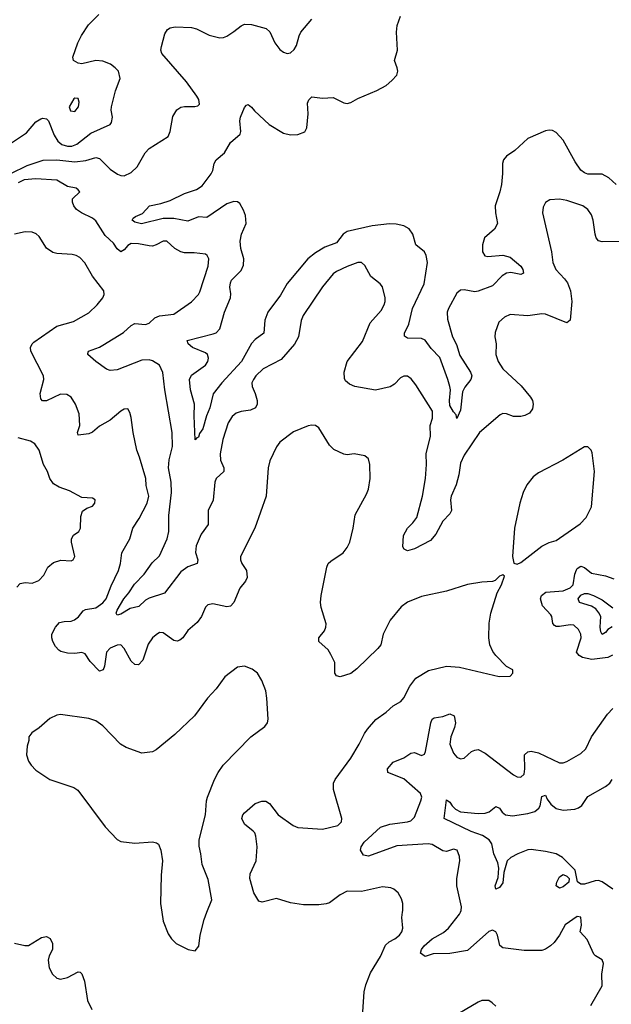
# Model space of a CAD drawing. Header units: inches. Extents: x 2134017 to 2292458, y 756222 to 916513.
# Tile 280 of 387: x 2215259 to 2218602, y 899480 to 905041. Entities that reach past the tile are written whole.
import ezdxf

# ---------------------------------------------------------------- set-up
doc = ezdxf.new("R2010")
doc.units = ezdxf.units.IN
doc.header["$MEASUREMENT"] = 0
doc.layers.add('C2819', color=7, linetype='Continuous')
doc.layers.add('C2910', color=7, linetype='Continuous')

msp = doc.modelspace()

# ---------------------------------------------------------------- linework, layer by layer
at = {"layer": 'C2819', "color": 5}
for points, elevation in [([(2216062.7, 900000), (2216070.6, 899950), (2216098.8, 899878.8), (2216117.3, 899850), (2216143.7, 899823.7), (2216212, 899790), (2216250, 899782.8), (2216271.7, 899808.3), (2216279.6, 899870), (2216301.7, 899958.3), (2216317.5, 900000)], 380), ([(2217196.8, 899410), (2217204.7, 899550), (2217214.4, 899590), (2217241.8, 899658.2), (2217297.1, 899750), (2217325.9, 899814.1), (2217346.5, 899833.5), (2217378.4, 899850), (2217404.5, 899870), (2217418.4, 899890), (2217424.5, 899910), (2217418.4, 899970), (2217423, 900000)], 360), ([(2218486.4, 899473.6), (2218550, 899584.9), (2218549.2, 899650), (2218558, 899710), (2218550, 899730.7), (2218513.2, 899753.2), (2218503.8, 899763.8), (2218466.5, 899846.5), (2218425.2, 899890), (2218432.7, 899927.3), (2218430, 899972.3), (2218410, 899975.8), (2218340.7, 899930), (2218308.5, 899870), (2218278.3, 899830), (2218258.9, 899810), (2218230, 899790.8), (2218210, 899783.7), (2218110, 899783.4), (2217990, 899798.7), (2217972.9, 899812.9), (2217959.1, 899870), (2217950, 899889.4), (2217930, 899899.1), (2217910, 899892), (2217790, 899783.8), (2217690, 899767.3), (2217595.4, 899764.6), (2217550, 899751.1), (2217524.7, 899770), (2217529.8, 899790), (2217545, 899810), (2217589.9, 899850.1), (2217654.6, 899885.5), (2217682.4, 899910), (2217744.2, 899990), (2217749.2, 900000)], 340), ([(2215230, 899826), (2215288.4, 899811.6), (2215308.4, 899811.6), (2215382.5, 899857.5), (2215410, 899864), (2215432.3, 899852.3), (2215444.1, 899824.1), (2215443.8, 899790), (2215425.5, 899754.5), (2215419.6, 899730), (2215425.6, 899685.6), (2215444.9, 899650), (2215470, 899628.5), (2215490, 899622.6), (2215530, 899632.2), (2215590, 899664), (2215601, 899661), (2215610, 899652), (2215624.9, 899610), (2215641.7, 899501.7), (2215666.4, 899450)], 360), ([(2217948.7, 899470), (2217929.3, 899489.3), (2217910, 899502), (2217870, 899501.2), (2217850, 899493.2), (2217670, 899386)], 360)]:
    msp.add_lwpolyline(points, dxfattribs=dict(at, elevation=elevation))
at = {"layer": 'C2910', "color": 5}
for points, elevation in [([(2215201.1, 904338.9), (2215297.9, 904402.1), (2215350, 904464.6), (2215378.2, 904481.8), (2215390, 904485.2), (2215410, 904482.2), (2215422.8, 904470), (2215454.6, 904390), (2215474.7, 904354.7), (2215496.7, 904336.7), (2215530, 904326.4), (2215553.1, 904326.9), (2215582.5, 904337.5), (2215660.4, 904399.6), (2215770.8, 904449.2), (2215778.9, 904461.1), (2215783.5, 904490), (2215775.8, 904530), (2215777.4, 904550), (2215801.1, 904638.9), (2215827.3, 904710), (2215817, 904750), (2215799.5, 904770), (2215771.8, 904790), (2215730, 904806.2), (2215690, 904810.8), (2215610, 904792.4), (2215590, 904796.4), (2215562.9, 904810), (2215559.6, 904830), (2215587.8, 904910), (2215608.5, 904951.5), (2215647.5, 905012.5), (2215707.3, 905070)], 360), ([(2215210, 904173.5), (2215302.1, 904217.9), (2215392.3, 904247.7), (2215469.5, 904250.5), (2215570, 904238.2), (2215633, 904247), (2215690, 904262.2), (2215710, 904256.5), (2215770, 904196.9), (2215811.5, 904168.5), (2215830, 904160.8), (2215850, 904160.3), (2215890, 904178.3), (2215923.1, 904210), (2215968.4, 904290), (2215990, 904313.7), (2216098.5, 904381.5), (2216109.8, 904410.2), (2216125.5, 904494.5), (2216147.2, 904532.8), (2216170, 904547.4), (2216190, 904551.7), (2216249.5, 904550.5), (2216266, 904554), (2216274.8, 904565.2), (2216271.8, 904590), (2216260.5, 904610), (2216202.7, 904690), (2216063.1, 904850), (2216057.7, 904870), (2216059.7, 904890), (2216078.9, 904961.1), (2216094.9, 904985.1), (2216110, 904995.5), (2216138.4, 905001.6), (2216230, 904996.5), (2216258.8, 904990), (2216330, 904953.4), (2216390, 904938), (2216410, 904940.3), (2216430, 904948.9), (2216470, 904974.3), (2216510, 905007.4), (2216530, 905016), (2216570, 905013.7), (2216652.1, 904992.1), (2216673.4, 904973.4), (2216700.3, 904910), (2216730, 904872.7), (2216750, 904857.1), (2216770, 904850.4), (2216790, 904854.4), (2216810, 904872.7), (2216823.7, 904896.3), (2216838, 904950), (2216848.6, 904971.4), (2216910, 905043.6)], 340), ([(2218630, 904111.1), (2218588.9, 904148.9), (2218550, 904169.8), (2218470, 904169.8), (2218450, 904175.8), (2218430, 904192), (2218398.1, 904238.1), (2218330, 904361.3), (2218290, 904403.5), (2218270, 904415.8), (2218250, 904418.3), (2218230, 904413.7), (2218130, 904370.9), (2218056.5, 904303.5), (2218009.1, 904270.9), (2217992.3, 904250), (2217986.8, 904230), (2217987.1, 904172.9), (2217980.7, 904110), (2217971.9, 904070), (2217945, 903990), (2217947.1, 903950), (2217958.5, 903890), (2217941.5, 903858.5), (2217885.3, 903810), (2217873.4, 903770), (2217874.6, 903730), (2217887.7, 903707.7), (2217903.5, 903703.5), (2217990, 903711.6), (2218030, 903699.4), (2218091.1, 903650), (2218102.2, 903630), (2218106.7, 903610), (2218090, 903601.6), (2218034.1, 903614.1), (2218009.6, 903610.4), (2217984.8, 903595.2), (2217930, 903539.1), (2217850, 903508.6), (2217830, 903504.4), (2217770, 903515.6), (2217750, 903513.4), (2217730, 903495.9), (2217682.1, 903410), (2217674.6, 903390), (2217675.7, 903350), (2217704.1, 903250), (2217726.7, 903206.7), (2217745.3, 903145.3), (2217805.8, 903050), (2217813.8, 903030), (2217807.6, 903010), (2217773.5, 902966.5), (2217760.8, 902939.3), (2217750, 902835.3), (2217730, 902788), (2217725.1, 902810), (2217710, 902827), (2217690, 902863), (2217686.9, 902890), (2217693.3, 902950), (2217689.3, 902970), (2217678.6, 903010), (2217632.6, 903132.6), (2217583.9, 903183.9), (2217550, 903231.3), (2217530, 903241.6), (2217450, 903242.5), (2217433.9, 903253.9), (2217433.1, 903270), (2217458.2, 903321.8), (2217479, 903410), (2217545, 903550), (2217563.8, 903670), (2217556.8, 903710), (2217546.9, 903730), (2217497.2, 903770), (2217479.7, 903830), (2217459.4, 903859.4), (2217430, 903876.4), (2217385.8, 903885.8), (2217348.2, 903888.2), (2217250, 903877.8), (2217110, 903845.4), (2217086.2, 903830), (2217050, 903781), (2216982.9, 903757.1), (2216930, 903724.2), (2216888.1, 903690), (2216770, 903552.2), (2216733.6, 903486.4), (2216662.1, 903390), (2216644.6, 903344.6), (2216639, 903270), (2216590, 903234.2), (2216570, 903211.7), (2216511.8, 903110), (2216402.2, 902990), (2216352.3, 902927.7), (2216334.1, 902850), (2216315.2, 902804.8), (2216294.2, 902730), (2216276.1, 902703.9), (2216270, 902684), (2216259.6, 902680.4), (2216250, 902668), (2216244.2, 902804.2), (2216247.1, 902870), (2216223.9, 902950), (2216219.3, 903010), (2216230, 903032.8), (2216309.8, 903090), (2216323.1, 903110), (2216326.6, 903130), (2216319.7, 903150), (2216310, 903159.7), (2216235.4, 903190), (2216211.1, 903210), (2216205.1, 903230), (2216352.9, 903267.1), (2216370, 903273.6), (2216390, 903295.3), (2216416.8, 903390), (2216450.9, 903470), (2216452.6, 903492.6), (2216446, 903530), (2216450, 903556), (2216457, 903570), (2216510, 903624.4), (2216524.5, 903655.5), (2216526.2, 903690), (2216508.7, 903750), (2216505.5, 903790), (2216512.9, 903830), (2216538.7, 903890), (2216534.6, 903934.6), (2216524.7, 903964.7), (2216502.4, 904002.4), (2216490, 904012), (2216470, 904015.1), (2216430, 904002), (2216315.8, 903924.3), (2216270, 903927), (2216210, 903903.1), (2216130, 903917.9), (2216070, 903919.3), (2215948.5, 903888.5), (2215910, 903897), (2215895.1, 903910), (2215900.5, 903919.5), (2215914, 903930), (2215954, 903946), (2215992.7, 903990), (2216056.4, 904003.6), (2216110, 904021.1), (2216190, 904060.2), (2216258.6, 904081.4), (2216290, 904103.5), (2216340.3, 904170), (2216350.8, 904190), (2216357.2, 904230), (2216369.7, 904250), (2216415.8, 904290), (2216450, 904347.3), (2216505.4, 904394.6), (2216509.6, 904410.4), (2216503.5, 904470), (2216507.1, 904490), (2216530, 904544.7), (2216541.5, 904558.5), (2216550, 904562.8), (2216570, 904547.3), (2216586.5, 904526.5), (2216668.8, 904448.8), (2216750, 904400.3), (2216790, 904390.4), (2216830, 904393.7), (2216870, 904408.5), (2216881.1, 904430), (2216888.9, 904510), (2216886, 904570), (2216892.2, 904587.8), (2216910, 904606), (2216970, 904598.4), (2217030, 904602.6), (2217090, 904571.8), (2217110, 904568.7), (2217130, 904574), (2217170, 904596.4), (2217278, 904642), (2217329.3, 904670), (2217362.8, 904697.2), (2217391.1, 904728.9), (2217395.6, 904750), (2217393, 904770), (2217376.9, 904810), (2217394.7, 904870), (2217387.5, 904970), (2217391.6, 905008.4), (2217410, 905062)], 320), ([(2218650, 903788.5), (2218550, 903786.2), (2218530, 903793.3), (2218516.9, 903810), (2218510, 903829.2), (2218499.8, 903910), (2218490, 903939.5), (2218470, 903969.6), (2218440.9, 903990), (2218350, 904020.5), (2218310, 904027.8), (2218255.2, 904024.8), (2218230.4, 904009.6), (2218216.7, 903983.3), (2218213, 903950), (2218264.9, 903730), (2218271.7, 903670), (2218288.9, 903630), (2218338.3, 903578.3), (2218354.7, 903554.7), (2218371.8, 903510), (2218378, 903450), (2218370, 903344), (2218350, 903329.7), (2218230, 903377.4), (2218210, 903379.7), (2218129.7, 903369.7), (2218030, 903375.6), (2217998, 903362), (2217966.1, 903333.9), (2217945.4, 903274.6), (2217943.1, 903250), (2217951.8, 903210), (2217950.4, 903150), (2217963.1, 903110), (2217990, 903068.9), (2218092.5, 902972.5), (2218144.7, 902910), (2218156.5, 902890), (2218160.8, 902870), (2218156.9, 902843.1), (2218140.3, 902819.7), (2218113.6, 902806.4), (2218090, 902801), (2218050, 902801.1), (2218010, 902815.8), (2217990, 902816.3), (2217974.8, 902810), (2217856.9, 902710), (2217770, 902582), (2217750, 902536.2), (2217739.8, 902470), (2217725.4, 902414.6), (2217697.4, 902350), (2217693.1, 902330), (2217699.5, 902270), (2217689.3, 902250.7), (2217650, 902208.3), (2217610, 902135.1), (2217580.8, 902099.3), (2217490, 902052.8), (2217450, 902040.7), (2217431.5, 902051.5), (2217424.7, 902064.7), (2217428.7, 902128.7), (2217451, 902170), (2217480.5, 902199.5), (2217502.5, 902230), (2217534.5, 902350), (2217552.3, 902450), (2217558.7, 902530), (2217555, 902590), (2217581, 902690), (2217579, 902750), (2217590.8, 902790), (2217590.8, 902830), (2217498.2, 902978.2), (2217472, 903012), (2217450, 903027.6), (2217430, 903027.6), (2217410, 903018.4), (2217377, 902983), (2217352.9, 902967.1), (2217270, 902948.6), (2217153.2, 902970), (2217122.4, 902982.4), (2217100.7, 903000.7), (2217094.3, 903014.3), (2217092.1, 903050), (2217109.8, 903110), (2217196, 903224), (2217239.7, 903330), (2217300.8, 903399.2), (2217318, 903430), (2217324.7, 903450), (2217325.1, 903470), (2217310, 903532.3), (2217296.2, 903550), (2217244.2, 903590), (2217210, 903652.7), (2217190, 903669.4), (2217170, 903669.6), (2217110, 903648.3), (2217050, 903619.7), (2217030, 903605.6), (2216970, 903533.3), (2216861.1, 903370), (2216850, 903342), (2216834.7, 903250), (2216812.2, 903207.8), (2216737.3, 903122.7), (2216634.9, 903070), (2216593.7, 903030), (2216579.5, 903010), (2216570.4, 902990), (2216572.2, 902970), (2216590.3, 902930), (2216601.7, 902890), (2216601.1, 902870), (2216592.4, 902850), (2216563.8, 902836.2), (2216510, 902827.6), (2216481.8, 902818.2), (2216459.8, 902800.2), (2216436.4, 902763.6), (2216406.4, 902670), (2216391.1, 902590), (2216394.4, 902554.4), (2216412.6, 902510), (2216412.9, 902490), (2216370.3, 902450), (2216362.4, 902430), (2216351.9, 902328.1), (2216323.8, 902270), (2216324.4, 902190), (2216285.2, 902134.8), (2216255.5, 902070), (2216252.4, 902032.4), (2216265.3, 901990), (2216261.6, 901970), (2216210, 901951.6), (2216170, 901922.9), (2216078.1, 901801.9), (2215990, 901773.6), (2215970, 901762.7), (2215932.7, 901727.3), (2215884.2, 901715.8), (2215830, 901682.9), (2215810, 901677.6), (2215804.6, 901690), (2215810, 901705.5), (2215847.3, 901770), (2215876, 901804), (2215907.4, 901852.6), (2215963.2, 901910), (2216007, 901973), (2216050, 902013.4), (2216093.3, 902110), (2216102.3, 902150), (2216101.7, 902241.7), (2216117.8, 902370), (2216115.5, 902430), (2216099.7, 902510), (2216104.1, 902555.9), (2216122, 902630), (2216120.2, 902710), (2216079.2, 902950), (2216068, 903048), (2216050, 903090.9), (2216010, 903115.4), (2215990, 903119.9), (2215950, 903118.7), (2215810, 903063.2), (2215770, 903059.8), (2215750, 903067.2), (2215689.9, 903109.9), (2215643.5, 903150), (2215644.4, 903155.6), (2215648.2, 903170), (2215710, 903192.1), (2215730, 903203.9), (2215845.8, 903274.2), (2215890, 903314.7), (2215910, 903325.2), (2215970, 903320.7), (2215990, 903328), (2216023.2, 903356.8), (2216050, 903369.4), (2216130, 903378.3), (2216230, 903447), (2216270, 903488.4), (2216276.5, 903503.5), (2216324.1, 903650), (2216328, 903690), (2216319.5, 903710), (2216310, 903716.9), (2216244.9, 903724.9), (2216190, 903724.5), (2216170, 903729.8), (2216136.4, 903750), (2216090, 903791.1), (2216070, 903791), (2216030.9, 903769.1), (2216010, 903763.1), (2215990, 903763.2), (2215930, 903776), (2215890, 903776.5), (2215870, 903766.5), (2215850, 903740.9), (2215830, 903730.8), (2215810, 903747), (2215790, 903779.4), (2215742.2, 903822.2), (2215690, 903905.3), (2215670, 903919.9), (2215608.4, 903950), (2215580.4, 903970), (2215564.7, 903990), (2215557.6, 904010), (2215557.2, 904030), (2215599.3, 904070), (2215590, 904081.2), (2215579, 904090), (2215530, 904098.9), (2215470, 904134.3), (2215350, 904141.7), (2215284, 904136), (2215250, 904120.2)], 340), ([(2217423, 900000), (2217424.5, 900010), (2217423.7, 900050), (2217415.9, 900075.9), (2217397.2, 900110), (2217374, 900130), (2217357.2, 900137.2), (2217310, 900142.9), (2217190, 900116.9), (2217110, 900118.4), (2217070, 900097.7), (2217010, 900054), (2216990, 900046.8), (2216950, 900042), (2216862, 900042), (2216790, 900053.7), (2216710, 900077.4), (2216630, 900056.9), (2216610, 900063.6), (2216582, 900110), (2216559.2, 900190), (2216562.4, 900217.6), (2216595.6, 900290), (2216600.5, 900370), (2216593.6, 900430), (2216588.1, 900448.1), (2216578.8, 900458.8), (2216530, 900497), (2216514.3, 900530), (2216520.5, 900550), (2216530, 900562.4), (2216590, 900614), (2216628, 900628), (2216650, 900628.2), (2216670, 900614.9), (2216720.3, 900550), (2216805.3, 900490), (2216830, 900479.6), (2216970, 900469.4), (2217056.2, 900490), (2217076.9, 900510), (2217079.5, 900530), (2217032.8, 900692.8), (2217032.8, 900730), (2217042, 900750), (2217129.4, 900870), (2217178, 900950), (2217207, 901010), (2217225.3, 901034.7), (2217271.3, 901088.7), (2217329, 901130), (2217370, 901166.8), (2217413.2, 901190), (2217430, 901210.8), (2217463.5, 901276.5), (2217498, 901322), (2217570, 901365.3), (2217670, 901390.4), (2217744.9, 901384.9), (2217968.9, 901331.1), (2218030, 901334), (2218046, 901350), (2218046, 901370), (2218010, 901388), (2217949.4, 901449.4), (2217932.5, 901472.5), (2217916, 901510), (2217909.4, 901550.6), (2217912.1, 901632.1), (2217920.7, 901690), (2217956.6, 901803.4), (2217982, 901850), (2217998, 901898), (2217990, 901906), (2217970, 901898), (2217945.4, 901874.6), (2217931.1, 901868.9), (2217870, 901865.2), (2217790, 901852), (2217670, 901814.5), (2217530, 901783.7), (2217450, 901752.3), (2217415.1, 901724.9), (2217353, 901650), (2217312.7, 901570), (2217300.5, 901510), (2217283, 901490), (2217164.7, 901375.3), (2217130, 901349.3), (2217070, 901329.2), (2217050, 901335.3), (2217039, 901350), (2217039.3, 901410), (2217016.6, 901456.6), (2217001.7, 901481.7), (2216949.3, 901530), (2216949.3, 901550), (2216980.9, 901590), (2216989.4, 901610), (2216991.8, 901630), (2216962, 901722), (2216958.4, 901750), (2216962.4, 901790), (2216994, 901950), (2217003, 901970), (2217016.4, 901983.6), (2217086.6, 902030), (2217110, 902060.7), (2217125.1, 902090), (2217144.2, 902170), (2217155.6, 902244.4), (2217218.6, 902361.4), (2217229.6, 902390), (2217238.7, 902450), (2217238.4, 902530), (2217230, 902562), (2217210, 902577.2), (2217150, 902589.4), (2217110, 902583.6), (2217090, 902587.3), (2217034.6, 902614.6), (2217010, 902638.4), (2216950, 902737), (2216930, 902749.6), (2216910, 902752), (2216890, 902747.6), (2216807.3, 902712.7), (2216730, 902655.1), (2216710, 902629.2), (2216672.2, 902550), (2216663.6, 902510), (2216651.7, 902350), (2216588.5, 902170), (2216506.7, 902010), (2216506.7, 901990), (2216514, 901970), (2216540.3, 901930), (2216544.6, 901890), (2216535.8, 901870), (2216503.6, 901830), (2216468.9, 901750), (2216450, 901729.7), (2216430, 901725.3), (2216350, 901742.7), (2216323.2, 901736.8), (2216310, 901722.7), (2216286.3, 901670), (2216262.5, 901637.5), (2216210, 901592.1), (2216181.4, 901550), (2216163.7, 901536.3), (2216150, 901532.1), (2216130, 901534.8), (2216070, 901578.5), (2216050, 901579.7), (2216030, 901567.1), (2216010, 901549.7), (2215985.7, 901514.3), (2215955.2, 901424.8), (2215930, 901397.6), (2215910, 901398.7), (2215890, 901418.7), (2215850, 901489.6), (2215830, 901511.2), (2215810, 901509.6), (2215770, 901492.6), (2215750, 901469.3), (2215738.9, 901390), (2215730.2, 901370), (2215710, 901362), (2215656.9, 901416.9), (2215630, 901459.2), (2215610, 901466.4), (2215570, 901461.5), (2215530, 901463.9), (2215492.7, 901472.7), (2215480.2, 901480.2), (2215461.1, 901501.1), (2215446.8, 901530), (2215440.7, 901550), (2215441.8, 901570), (2215461.2, 901610), (2215484, 901636), (2215510, 901643.2), (2215550, 901644.7), (2215568.7, 901651.3), (2215591, 901669), (2215618.2, 901701.8), (2215630.7, 901709.3), (2215690, 901719), (2215730, 901747.7), (2215747.2, 901770), (2215775.3, 901844.7), (2215817.3, 901930), (2215828.1, 901970), (2215836.1, 902030), (2215881.1, 902110), (2215898.3, 902170), (2215935.2, 902224.8), (2215979.8, 902310), (2215988.6, 902350), (2215974.5, 902410), (2215972, 902450), (2215937.2, 902570), (2215920.4, 902610), (2215900.3, 902710), (2215890, 902795.3), (2215882.3, 902822.3), (2215870, 902842.7), (2215850, 902841.6), (2215830, 902829.6), (2215770, 902778.9), (2215710, 902744.7), (2215670, 902710.9), (2215650, 902702.7), (2215590, 902695.3), (2215586, 902710), (2215599.8, 902750), (2215594.5, 902814.5), (2215574.3, 902870), (2215549.7, 902909.7), (2215525.3, 902925.3), (2215490, 902927.2), (2215410, 902888.7), (2215389.1, 902889.1), (2215379.4, 902899.4), (2215374.5, 902930), (2215395.2, 903010), (2215393.5, 903030), (2215321.7, 903170), (2215320.5, 903190), (2215329.7, 903210), (2215340.2, 903219.8), (2215470, 903310.3), (2215563.1, 903336.9), (2215650, 903386.4), (2215697, 903430), (2215729.4, 903470), (2215737, 903490), (2215735.1, 903510), (2215670, 903592.7), (2215627.2, 903667.2), (2215598.8, 903698.8), (2215579, 903710), (2215556, 903716), (2215470, 903720.3), (2215446.8, 903726.8), (2215410.6, 903750.6), (2215370, 903816.3), (2215352.2, 903832.2), (2215330, 903842), (2215290, 903843.1), (2215230.9, 903829.1)], 360), ([(2215243.1, 901836.9), (2215262.8, 901857.2), (2215290, 901862.4), (2215330, 901859.5), (2215366.7, 901873.3), (2215396.6, 901903.4), (2215419.3, 901950), (2215450, 901976.3), (2215491.8, 901988.2), (2215550, 901984.4), (2215561.2, 901990), (2215571.6, 902010), (2215551.6, 902090), (2215551.8, 902110), (2215563.7, 902130), (2215593.3, 902150), (2215603, 902170), (2215604.2, 902235.8), (2215614.2, 902265.8), (2215638, 902282), (2215670, 902294), (2215683.7, 902310), (2215685.2, 902330), (2215670, 902339.5), (2215610, 902342.7), (2215540.5, 902380.5), (2215481.7, 902401.7), (2215450, 902419.3), (2215430, 902449.2), (2215415.8, 902490), (2215394.7, 902530), (2215370, 902609.3), (2215344.9, 902644.9), (2215320.6, 902660.6), (2215250, 902679)], 380), ([(2218608.2, 901451.8), (2218581.9, 901438.1), (2218491.6, 901428.4), (2218439.1, 901439.1), (2218419.7, 901450), (2218406.2, 901470), (2218431.7, 901550), (2218429.7, 901570), (2218416.5, 901596.5), (2218390, 901621.1), (2218370, 901622.8), (2218310, 901614), (2218290, 901614.7), (2218280.6, 901620.6), (2218271.8, 901631.8), (2218266, 901670), (2218260.2, 901680.2), (2218213.6, 901730), (2218202.7, 901770), (2218208.2, 901790), (2218231.7, 901808.3), (2218330, 901815.5), (2218370, 901831.7), (2218386.4, 901850), (2218396.7, 901910), (2218405.6, 901934.4), (2218410, 901942.3), (2218430, 901954.4), (2218450, 901946.7), (2218490, 901916.2), (2218570, 901900.2), (2218615.8, 901884.2)], 340), ([(2218606.9, 901613.1), (2218583.2, 901596.8), (2218570, 901580.5), (2218550, 901569.8), (2218543.2, 901583.2), (2218539.3, 901610), (2218541.9, 901670), (2218531.9, 901691.9), (2218513.7, 901713.7), (2218490, 901729.1), (2218422.2, 901750), (2218414.9, 901770), (2218430, 901790.9), (2218450, 901800.1), (2218470, 901801), (2218501.8, 901790), (2218550, 901765), (2218610, 901720.4)], 320), ([(2216317.5, 900000), (2216344.2, 900070), (2216324.4, 900184.4), (2216289.6, 900270), (2216283.6, 900330), (2216273.3, 900373.3), (2216273, 900410), (2216309.6, 900550), (2216315.6, 900630), (2216321.3, 900650), (2216359.6, 900750), (2216380.7, 900790), (2216409.6, 900830), (2216566, 900990), (2216645.2, 901050), (2216659.3, 901070), (2216663.7, 901090), (2216656.3, 901210), (2216649.6, 901250), (2216627.3, 901310), (2216603.7, 901350), (2216572.9, 901372.9), (2216530, 901389.6), (2216490, 901385.1), (2216419.1, 901330), (2216370, 901261.2), (2216320.7, 901210), (2216246.8, 901110), (2216136.7, 901003.3), (2216030, 900917.2), (2216010, 900907), (2215950, 900899.6), (2215861.2, 900930), (2215829.4, 900950), (2215730, 901052.7), (2215690, 901082), (2215650, 901094), (2215490, 901117.2), (2215470, 901113.2), (2215430, 901094), (2215370, 901042), (2215327.1, 901012.9), (2215311.3, 900990), (2215311, 900970), (2215302, 900938), (2215298, 900890), (2215310, 900854), (2215324.7, 900830), (2215350, 900802), (2215430.6, 900750.6), (2215565.1, 900705.1), (2215588.8, 900688.8), (2215742.8, 900482.8), (2215810, 900410.8), (2215830, 900400.7), (2215910, 900390.7), (2216010, 900397.3), (2216033, 900393), (2216044, 900384), (2216057.3, 900350), (2216066.8, 900290), (2216058.8, 900210), (2216054.8, 900050), (2216062.7, 900000)], 380), ([(2217749.2, 900000), (2217754.3, 900010), (2217756, 900030), (2217728.9, 900150), (2217729.8, 900190.2), (2217747, 900290), (2217744.7, 900315.3), (2217731.6, 900351.6), (2217710, 900357.2), (2217670, 900343.1), (2217650, 900347.4), (2217590, 900383.5), (2217566.8, 900386.8), (2217390, 900375.4), (2217230, 900316), (2217202.8, 900322.8), (2217185, 900350), (2217189, 900370), (2217204.9, 900395.1), (2217298.4, 900481.6), (2217350, 900498.4), (2217450, 900510.1), (2217470, 900516.6), (2217490, 900537.4), (2217526.2, 900630), (2217531.1, 900650), (2217524.7, 900670), (2217430, 900753.5), (2217338.7, 900790), (2217337.2, 900810), (2217370, 900847.1), (2217430, 900872.7), (2217470, 900898.9), (2217490, 900902), (2217530, 900886.2), (2217546.3, 900893.7), (2217552.6, 900907.4), (2217581.4, 901070), (2217589.1, 901090.9), (2217601.6, 901098.4), (2217650, 901105.6), (2217690, 901120.2), (2217713.2, 901110), (2217721.2, 901070), (2217716, 901044), (2217694.7, 900990), (2217690.2, 900950), (2217710, 900899.5), (2217730, 900875.8), (2217750, 900866.4), (2217770, 900870.4), (2217812.1, 900907.9), (2217830, 900916.5), (2217850, 900918.9), (2217890, 900898), (2218050, 900775.5), (2218070, 900765.5), (2218090, 900763.8), (2218110, 900781), (2218113.8, 900810), (2218111.1, 900888.9), (2218130, 900905.7), (2218150, 900909.1), (2218190, 900900.7), (2218310, 900844.4), (2218330, 900844.4), (2218350, 900852.4), (2218430, 900896.5), (2218457.1, 900922.9), (2218489.4, 900990.6), (2218580.9, 901119.1), (2218610, 901151.7)], 340), ([(2218610, 900131.2), (2218551.2, 900171.2), (2218530, 900179.3), (2218510, 900178.2), (2218450, 900158), (2218430, 900158.4), (2218411.7, 900171.7), (2218397, 900237), (2218325.7, 900310), (2218290, 900331), (2218230, 900343.9), (2218150, 900353.8), (2218130, 900352.3), (2218074.2, 900330), (2218035.2, 900310), (2218013.7, 900290), (2217995.2, 900224.8), (2217990, 900166), (2217970, 900139.8), (2217949.8, 900129.8), (2217946.1, 900150), (2217962.9, 900197.1), (2217966.6, 900250), (2217960, 900280), (2217939, 900330), (2217926.6, 900386.6), (2217912.2, 900410), (2217874.4, 900434.4), (2217810, 900456.2), (2217656.9, 900530), (2217670, 900635.5), (2217690, 900622.6), (2217701.9, 900601.9), (2217722.4, 900582.4), (2217750, 900566.4), (2217850, 900557.1), (2217890, 900559.1), (2217912.3, 900567.7), (2217950, 900596.9), (2217970, 900588.7), (2217985.1, 900565.1), (2218003.7, 900550), (2218044.3, 900544.3), (2218130, 900557.3), (2218170, 900570.1), (2218191.8, 900588.2), (2218199.2, 900600.8), (2218210, 900653), (2218230, 900662), (2218239.7, 900639.7), (2218261.2, 900610), (2218290, 900586.5), (2218330, 900576.3), (2218396.7, 900583.2), (2218416.9, 900590), (2218436.1, 900603.9), (2218470, 900654.6), (2218570, 900710.3), (2218594.3, 900730), (2218607.1, 900750)], 320)]:
    msp.add_lwpolyline(points, dxfattribs=dict(at, elevation=elevation))
for points, elevation in [([(2215570, 904598), (2215565.3, 904594.7), (2215539.3, 904550), (2215546.1, 904526.1), (2215570, 904522.4), (2215592.4, 904550), (2215595.6, 904575.6), (2215590, 904596)], 380), ([(2218470, 902628.7), (2218450, 902628.7), (2218327.2, 902552.8), (2218190, 902482), (2218159.9, 902460.1), (2218125.5, 902414.5), (2218104.9, 902370), (2218085.5, 902310), (2218055.5, 902170), (2218044, 902010), (2218051.3, 901971.3), (2218070, 901966), (2218090, 901976), (2218210, 902068.2), (2218250, 902088.2), (2218290, 902100.4), (2218310, 902112.7), (2218425.6, 902194.4), (2218460.7, 902230), (2218489.7, 902290.3), (2218507.6, 902490), (2218494.2, 902594.2), (2218488.7, 902610)], 360), ([(2218310, 900136.9), (2218289.7, 900150), (2218294.7, 900170), (2218310, 900199.3), (2218330, 900213), (2218350, 900204), (2218364, 900190), (2218362, 900170), (2218330, 900144)], 320)]:
    msp.add_lwpolyline(points, close=True, dxfattribs=dict(at, elevation=elevation))

doc.saveas('drawing.dxf')
